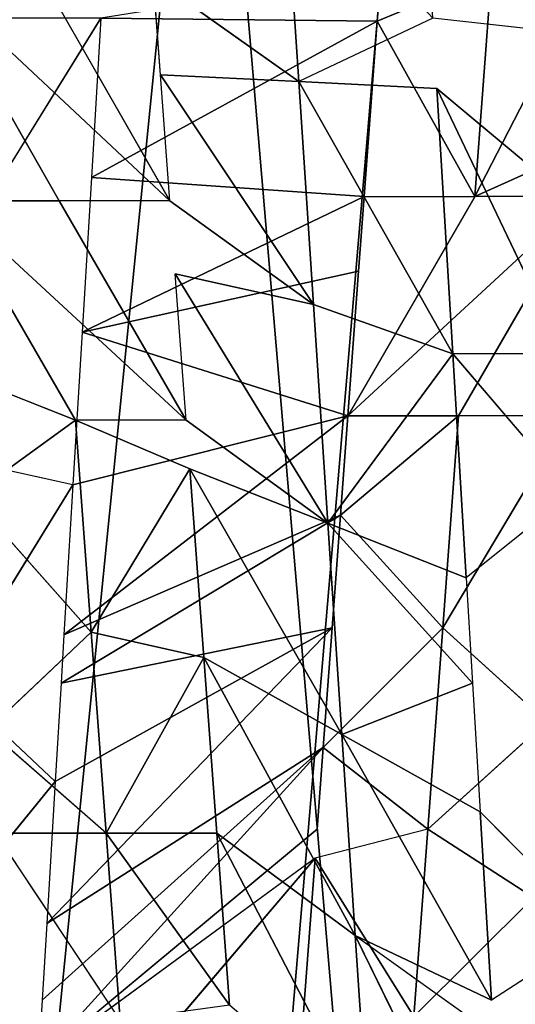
# Model space of a CAD drawing. Extents: x 143 to 263, y -61 to 82.
# Tile 542 of 656: x 247.741 to 248.133, y 71.452 to 72.231. Entities that reach past the tile are written whole.
import ezdxf

# ---------------------------------------------------------------- set-up
doc = ezdxf.new("R2010")
doc.units = 0
doc.header["$LTSCALE"] = 25.4
doc.layers.get('0').update_dxf_attribs({"color": 13, "linetype": 'CONTINUOUS'})

# ---------------------------------------------------------------- blocks, each defined once
blk = doc.blocks.new('ICE-BALL-8126_STL')
at = {"color": 41}
for p, q in [((9.94228, 44.33994, 93.36285), (10.14104, 44.23768, 93.36814)), ((9.94228, 44.33994, 93.36285), (10.14104, 44.23768, 93.36814)), ((10.72233, 44.33512, 96.74419), (10.62786, 44.24197, 96.77907)), ((10.72233, 44.33512, 96.74419), (10.77688, 44.25089, 96.72147)), ((10.10043, 44.3282, 93.36501), (10.14104, 44.23768, 93.36814)), ((10.14104, 44.32518, 93.36814), (10.14104, 44.23768, 93.36814)), ((10.14104, 44.32518, 93.36814), (10.3146, 44.2248, 93.39362)), ((10.26552, 44.30779, 96.86475), (10.05572, 44.20774, 96.88212)), ((10.26552, 44.30779, 96.86475), (10.05572, 44.20774, 96.88212)), ((10.37583, 44.31439, 96.84635), (10.26552, 44.22029, 96.86475)), ((10.26552, 44.30779, 96.86475), (10.26552, 44.22029, 96.86475)), ((10.3146, 44.31229, 93.39362), (10.3146, 44.2248, 93.39362)), ((10.3146, 44.31229, 93.39362), (10.48238, 44.21234, 93.43768)), ((10.37583, 44.31439, 96.84635), (10.44275, 44.2309, 96.83199)), ((10.0098, 44.29249, 96.88289), (10, 44.20441, 96.88291)), ((10.13284, 44.29985, 96.87838), (10.05572, 44.20774, 96.88212)), ((10.55667, 44.29432, 93.46372), (10.48238, 44.21234, 93.43768)), ((10.55667, 44.29432, 93.46372), (10.64157, 44.20052, 93.49876)), ((10.64157, 44.20052, 93.49876), (10.69569, 44.284, 93.52422)), ((10.78988, 44.1895, 93.57479), (10.69569, 44.284, 93.52422)), ((10.96926, 44.2624, 96.62496), (10.72593, 44.14314, 96.53684)), ((10.96926, 44.2624, 96.62496), (10.72593, 44.14314, 96.53684)), ((9.96483, 44.25077, 93.36219), (10.14104, 44.23768, 93.36814)), ((10.00257, 44.16047, 93.3618), (9.96483, 44.25077, 93.36219)), ((9.96483, 44.25077, 93.36219), (10.14104, 44.23768, 93.36814)), ((10.56687, 44.1326, 96.59971), (10.77688, 44.25089, 96.72147)), ((10.56687, 44.1326, 96.59971), (10.77688, 44.25089, 96.72147)), ((10.62786, 44.24197, 96.77907), (10.77688, 44.25089, 96.72147)), ((10.62786, 44.24197, 96.77907), (10.77688, 44.25089, 96.72147)), ((10.72593, 44.14314, 96.53684), (10.80404, 44.25251, 96.70943)), ((10.72593, 44.14314, 96.53684), (10.77688, 44.25089, 96.72147)), ((10.14104, 44.23768, 93.36814), (10.00257, 44.16047, 93.3618)), ((10.14104, 44.23768, 93.36814), (10.00257, 44.16047, 93.3618)), ((10.14104, 44.15018, 93.36814), (10.14104, 44.23768, 93.36814)), ((10.14104, 44.23768, 93.36814), (10.3146, 44.13729, 93.39362)), ((10.5261, 44.23588, 96.8106), (10.62786, 44.24197, 96.77907)), ((10.62786, 44.24197, 96.77907), (10.56687, 44.1326, 96.59971)), ((10.62786, 44.24197, 96.77907), (10.56687, 44.1326, 96.59971)), ((10.26552, 44.22029, 96.86475), (10.44275, 44.2309, 96.83199)), ((10.26552, 44.22029, 96.86475), (10.44275, 44.2309, 96.83199)), ((10.5261, 44.23588, 96.8106), (10.39973, 44.12152, 96.64749)), ((10.5261, 44.23588, 96.8106), (10.39973, 44.12152, 96.64749)), ((10.39973, 44.12152, 96.64749), (10.44275, 44.2309, 96.83199)), ((10.39973, 44.12152, 96.64749), (10.44275, 44.2309, 96.83199)), ((10.44275, 44.2309, 96.83199), (10.5261, 44.23588, 96.8106)), ((10.5261, 44.23588, 96.8106), (10.56687, 44.1326, 96.59971)), ((10.5261, 44.23588, 96.8106), (10.56687, 44.1326, 96.59971)), ((10.3146, 44.2248, 93.39362), (10.48238, 44.21234, 93.43768)), ((10.39324, 44.13146, 93.4118), (10.3146, 44.2248, 93.39362)), ((10.3146, 44.2248, 93.39362), (10.3146, 44.13729, 93.39362)), ((10.3146, 44.2248, 93.39362), (10.48238, 44.21234, 93.43768)), ((10.05031, 44.09837, 96.69275), (10.26552, 44.22029, 96.86475)), ((10.05031, 44.09837, 96.69275), (10.26552, 44.22029, 96.86475)), ((10.05572, 44.20774, 96.88212), (10.26552, 44.22029, 96.86475)), ((10.05572, 44.20774, 96.88212), (10.26552, 44.22029, 96.86475)), ((10.22672, 44.11006, 96.67881), (10.26552, 44.22029, 96.86475)), ((10.22672, 44.11006, 96.67881), (10.26552, 44.22029, 96.86475)), ((10.39973, 44.12152, 96.64749), (10.26552, 44.22029, 96.86475)), ((10.39973, 44.12152, 96.64749), (10.26552, 44.22029, 96.86475)), ((10.05572, 44.20774, 96.88212), (10.05031, 44.09837, 96.69275)), ((10.39324, 44.13146, 93.4118), (10.48238, 44.21234, 93.43768)), ((10.64157, 44.20052, 93.49876), (10.48238, 44.21234, 93.43768)), ((10.64157, 44.20052, 93.49876), (10.48238, 44.21234, 93.43768)), ((10.48238, 44.21234, 93.43768), (10.5772, 44.11779, 93.47166)), ((10, 44.20441, 96.88291), (10.05031, 44.09837, 96.69275)), ((10.64157, 44.20052, 93.49876), (10.5772, 44.11779, 93.47166)), ((10.64157, 44.20052, 93.49876), (10.66464, 44.1113, 93.50931)), ((10.64157, 44.20052, 93.49876), (10.78988, 44.1895, 93.57479)), ((10.64157, 44.20052, 93.49876), (10.78988, 44.1895, 93.57479)), ((10.78988, 44.1895, 93.57479), (10.66464, 44.1113, 93.50931)), ((9.96483, 44.16327, 93.36219), (10.00257, 44.16047, 93.3618)), ((10.00257, 44.16047, 93.3618), (10, 43.94191, 92.98291)), ((10.00257, 44.16047, 93.3618), (10, 43.94191, 92.98291)), ((10.00257, 44.16047, 93.3618), (10.12625, 43.93435, 92.987)), ((10.00257, 44.16047, 93.3618), (10.12625, 43.93435, 92.987)), ((10.00257, 44.16047, 93.3618), (10.14104, 44.15018, 93.36814)), ((10.00257, 44.16047, 93.3618), (10.14104, 44.15018, 93.36814)), ((10.6448, 44.03354, 96.36562), (10.8751, 44.15302, 96.46058)), ((10.6448, 44.03354, 96.36562), (10.8751, 44.15302, 96.46058)), ((10.8751, 44.15302, 96.46058), (10.72593, 44.14314, 96.53684)), ((10.8751, 44.15302, 96.46058), (10.72593, 44.14314, 96.53684)), ((10.14104, 44.15018, 93.36814), (10.12625, 43.93435, 92.987)), ((10.14104, 44.15018, 93.36814), (10.12625, 43.93435, 92.987)), ((10.14104, 44.15018, 93.36814), (10.24856, 43.92704, 92.99882)), ((10.14104, 44.15018, 93.36814), (10.24856, 43.92704, 92.99882)), ((10.14104, 44.15018, 93.36814), (10.20026, 44.14579, 93.37461)), ((10.20026, 44.14579, 93.37461), (10.24856, 43.92704, 92.99882)), ((10.20026, 44.14579, 93.37461), (10.24856, 43.92704, 92.99882)), ((10.20026, 44.14579, 93.37461), (10.3146, 44.13729, 93.39362)), ((10.3146, 44.13729, 93.39362), (10.24856, 43.92704, 92.99882)), ((10.3146, 44.13729, 93.39362), (10.24856, 43.92704, 92.99882)), ((10.3146, 44.13729, 93.39362), (10.3694, 43.91981, 93.01822)), ((10.3146, 44.13729, 93.39362), (10.3694, 43.91981, 93.01822)), ((10.3146, 44.13729, 93.39362), (10.48807, 43.9127, 93.04498)), ((10.3146, 44.13729, 93.39362), (10.48807, 43.9127, 93.04498)), ((10.3146, 44.13729, 93.39362), (10.39324, 44.13146, 93.4118)), ((10.50587, 44.02322, 96.42036), (10.72593, 44.14314, 96.53684)), ((10.50587, 44.02322, 96.42036), (10.72593, 44.14314, 96.53684)), ((10.72593, 44.14314, 96.53684), (10.56687, 44.1326, 96.59971)), ((10.72593, 44.14314, 96.53684), (10.56687, 44.1326, 96.59971)), ((10.6448, 44.03354, 96.36562), (10.72593, 44.14314, 96.53684)), ((10.6448, 44.03354, 96.36562), (10.72593, 44.14314, 96.53684)), ((10.56687, 44.1326, 96.59971), (10.35672, 44.01215, 96.46299)), ((10.56687, 44.1326, 96.59971), (10.35672, 44.01215, 96.46299)), ((10.39324, 44.13146, 93.4118), (10.48807, 43.9127, 93.04498)), ((10.39324, 44.13146, 93.4118), (10.48807, 43.9127, 93.04498)), ((10.39324, 44.13146, 93.4118), (10.5261, 43.91043, 93.05522)), ((10.39324, 44.13146, 93.4118), (10.5261, 43.91043, 93.05522)), ((10.39324, 44.13146, 93.4118), (10.48238, 44.12484, 93.43768)), ((10.39973, 44.12152, 96.64749), (10.56687, 44.1326, 96.59971)), ((10.39973, 44.12152, 96.64749), (10.56687, 44.1326, 96.59971)), ((10.50587, 44.02322, 96.42036), (10.56687, 44.1326, 96.59971)), ((10.50587, 44.02322, 96.42036), (10.56687, 44.1326, 96.59971)), ((10.39973, 44.12152, 96.64749), (10.22672, 44.11006, 96.67881)), ((10.39973, 44.12152, 96.64749), (10.22672, 44.11006, 96.67881)), ((10.31818, 44.00928, 96.47147), (10.39973, 44.12152, 96.64749)), ((10.39973, 44.12152, 96.64749), (10.35672, 44.01215, 96.46299)), ((10.48238, 44.12484, 93.43768), (10.5261, 43.91043, 93.05522)), ((10.48238, 44.12484, 93.43768), (10.5261, 43.91043, 93.05522)), ((10.48238, 44.12484, 93.43768), (10.60394, 43.90577, 93.0788)), ((10.48238, 44.12484, 93.43768), (10.60394, 43.90577, 93.0788)), ((10.48238, 44.12484, 93.43768), (10.7164, 43.89904, 93.11928)), ((10.48238, 44.12484, 93.43768), (10.7164, 43.89904, 93.11928)), ((10.48238, 44.12484, 93.43768), (10.5772, 44.11779, 93.47166)), ((10.5772, 44.11779, 93.47166), (10.7164, 43.89904, 93.11928)), ((10.5772, 44.11779, 93.47166), (10.7164, 43.89904, 93.11928)), ((10.5772, 44.11779, 93.47166), (10.77688, 43.89543, 93.14435)), ((10.5772, 44.11779, 93.47166), (10.77688, 43.89543, 93.14435)), ((10.5772, 44.11779, 93.47166), (10.64157, 44.11301, 93.49876)), ((10.0449, 43.98899, 96.50338), (10.22672, 44.11006, 96.67881)), ((10.0449, 43.98899, 96.50338), (10.22672, 44.11006, 96.67881)), ((10.22672, 44.11006, 96.67881), (10.05031, 44.09837, 96.69275)), ((10.22672, 44.11006, 96.67881), (10.05031, 44.09837, 96.69275)), ((10.14471, 43.9964, 96.49734), (10.22672, 44.11006, 96.67881)), ((10.22672, 44.11006, 96.67881), (10.20233, 44.00068, 96.49094)), ((10.64157, 44.11301, 93.49876), (10.82492, 43.89255, 93.16599)), ((10.66464, 44.1113, 93.50931), (10.82492, 43.89255, 93.16599)), ((10.66464, 44.1113, 93.50931), (10.92904, 43.88633, 93.21844)), ((10.66464, 44.1113, 93.50931), (10.92904, 43.88633, 93.21844)), ((10.66464, 44.1113, 93.50931), (10.78988, 44.102, 93.57479)), ((9.87313, 44.08662, 96.68889), (10.05031, 44.09837, 96.69275)), ((9.87313, 44.08662, 96.68889), (10.05031, 44.09837, 96.69275)), ((10.05031, 44.09837, 96.69275), (9.96852, 43.98332, 96.50371)), ((10.05031, 44.09837, 96.69275), (9.96852, 43.98332, 96.50371)), ((10.0449, 43.98899, 96.50338), (10.05031, 44.09837, 96.69275)), ((10.0449, 43.98899, 96.50338), (10.05031, 44.09837, 96.69275)), ((10.78093, 44.04365, 96.2962), (10.6448, 44.03354, 96.36562)), ((10.6448, 43.94604, 96.36562), (10.78093, 44.04365, 96.2962)), ((10.6448, 43.94604, 96.36562), (10.78093, 44.04365, 96.2962)), ((10.78093, 44.04365, 96.2962), (10.6448, 44.03354, 96.36562)), ((10.6448, 44.03354, 96.36562), (10.50587, 44.02322, 96.42036)), ((10.6448, 44.03354, 96.36562), (10.50587, 44.02322, 96.42036)), ((10.6448, 44.03354, 96.36562), (10.6448, 43.94604, 96.36562)), ((10.6448, 44.03354, 96.36562), (10.6448, 43.94604, 96.36562)), ((10.50587, 44.02322, 96.42036), (10.35672, 44.01215, 96.46299)), ((10.50587, 44.02322, 96.42036), (10.35672, 44.01215, 96.46299)), ((10.50587, 44.02322, 96.42036), (10.48581, 43.93423, 96.42703)), ((10.50587, 44.02322, 96.42036), (10.48581, 43.93423, 96.42703)), ((10.50587, 44.02322, 96.42036), (10.6448, 43.94604, 96.36562)), ((10.50587, 44.02322, 96.42036), (10.6448, 43.94604, 96.36562)), ((10.35672, 44.01215, 96.46299), (10.31818, 43.92178, 96.47147)), ((10.35672, 44.01215, 96.46299), (10.48581, 43.93423, 96.42703)), ((10.35672, 44.01215, 96.46299), (10.48581, 43.93423, 96.42703)), ((10.31818, 44.00928, 96.47147), (10.14471, 43.9089, 96.49734)), ((10.31818, 44.00928, 96.47147), (10.20233, 44.00068, 96.49094)), ((10.31818, 44.00928, 96.47147), (10.31818, 43.92178, 96.47147)), ((10.14471, 43.9964, 96.49734), (9.96852, 43.89582, 96.50371)), ((10.14471, 43.9964, 96.49734), (10.0449, 43.98899, 96.50338)), ((10.14471, 43.9964, 96.49734), (10.14471, 43.9089, 96.49734)), ((10.0449, 43.98899, 96.50338), (9.96852, 43.98332, 96.50371)), ((10.79286, 43.95704, 96.28929), (10.6448, 43.85854, 96.36562)), ((10.79286, 43.95704, 96.28929), (10.6448, 43.94604, 96.36562)), ((10.79286, 43.95704, 96.28929), (10.6448, 43.94604, 96.36562)), ((10, 43.94191, 92.98291), (10.15637, 43.84505, 92.98919)), ((10, 43.94191, 92.98291), (10.12625, 43.93435, 92.987)), ((10.48581, 43.93423, 96.42703), (10.6448, 43.94604, 96.36562)), ((10.48581, 43.93423, 96.42703), (10.6448, 43.94604, 96.36562)), ((10.6448, 43.94604, 96.36562), (10.56317, 43.85248, 96.39962)), ((10.6448, 43.94604, 96.36562), (10.6448, 43.85854, 96.36562)), ((10.12625, 43.93435, 92.987), (10.24856, 43.92704, 92.99882)), ((10.48581, 43.93423, 96.42703), (10.31818, 43.92178, 96.47147)), ((10.48581, 43.93423, 96.42703), (10.31818, 43.92178, 96.47147)), ((10.48581, 43.93423, 96.42703), (10.37836, 43.83875, 96.45779)), ((10.48581, 43.93423, 96.42703), (10.56317, 43.85248, 96.39962)), ((10.24856, 43.92704, 92.99882), (10.3694, 43.91981, 93.01822)), ((10.14471, 43.8214, 96.49734), (10.31818, 43.92178, 96.47147)), ((10.14471, 43.8214, 96.49734), (10.31818, 43.92178, 96.47147)), ((10.28243, 43.83163, 96.47843), (10.31818, 43.92178, 96.47147)), ((10.31818, 43.92178, 96.47147), (10.37836, 43.83875, 96.45779)), ((10.3694, 43.91981, 93.01822), (10.35019, 43.83345, 93.01461)), ((10.3694, 43.91981, 93.01822), (10.5261, 43.82293, 93.05522)), ((10.3694, 43.91981, 93.01822), (10.48807, 43.9127, 93.04498)), ((10.48807, 43.9127, 93.04498), (10.5261, 43.91043, 93.05522)), ((9.96852, 43.80832, 96.50371), (10.14471, 43.9089, 96.49734)), ((10.14471, 43.9089, 96.49734), (10.14471, 43.8214, 96.49734)), ((10.5261, 43.91043, 93.05522), (10.60394, 43.90577, 93.0788)), ((10.60394, 43.90577, 93.0788), (10.5261, 43.82293, 93.05522)), ((10.60394, 43.90577, 93.0788), (10.71961, 43.81136, 93.12054)), ((10.60394, 43.90577, 93.0788), (10.7164, 43.89904, 93.11928)), ((10.7164, 43.89904, 93.11928), (10.77688, 43.89543, 93.14435)), ((10.77688, 43.89543, 93.14435), (10.82492, 43.89255, 93.16599))]:
    blk.add_line(p, q, dxfattribs=at)
mesh = blk.add_polyface(dxfattribs=at)
corners = [(21.2, 45.01358, 80.03829), (0, 43.20555, 75.32821), (21.2, 43.20555, 75.32821), (0, 45.01358, 80.03829)]
mesh.append_faces([[corners[k] for k in face] for face in [(0, 1, 2), (1, 0, 3)]], dxfattribs={"vtx0": -1, "color": 41})
mesh = blk.add_polyface(dxfattribs=at)
corners = [(21.2, 43.20555, 114.53761), (0, 45.01358, 109.82753), (21.2, 45.01358, 109.82753), (0, 43.20555, 114.53761)]
mesh.append_faces([[corners[k] for k in face] for face in [(0, 1, 2), (1, 0, 3)]], dxfattribs={"vtx0": -1, "color": 41})
mesh = blk.add_polyface(dxfattribs=at)
corners = [(0, 42.68692, 119.56032), (23, 44.9885, 114.9556), (0, 44.9885, 114.9556), (23, 42.68692, 119.56032)]
mesh.append_faces([[corners[k] for k in face] for face in [(0, 1, 2), (1, 0, 3)]], dxfattribs={"vtx0": -1, "color": 41})
mesh = blk.add_polyface(dxfattribs=at)
corners = [(0, 44.9885, 74.91022), (23, 42.68692, 70.3055), (0, 42.68692, 70.3055), (23, 44.9885, 74.91022)]
mesh.append_faces([[corners[k] for k in face] for face in [(0, 1, 2), (1, 0, 3)]], dxfattribs={"vtx0": -1, "color": 41})
mesh = blk.add_polyface(dxfattribs=at)
corners = [(10.14104, 44.23768, 93.36814), (9.94228, 44.33994, 93.36285), (9.96483, 44.25077, 93.36219)]
mesh.append_faces([[corners[k] for k in face] for face in [(0, 1, 2)]], dxfattribs={"color": 41})
mesh = blk.add_polyface(dxfattribs=at)
corners = [(10.14104, 44.23768, 93.36814), (10.10043, 44.3282, 93.36501), (9.94228, 44.33994, 93.36285)]
mesh.append_faces([[corners[k] for k in face] for face in [(0, 1, 2)]], dxfattribs={"color": 41})
mesh = blk.add_polyface(dxfattribs=at)
corners = [(10.77688, 44.25089, 96.72147), (10.62786, 44.24197, 96.77907), (10.72233, 44.33512, 96.74419)]
mesh.append_faces([[corners[k] for k in face] for face in [(0, 1, 2)]], dxfattribs={"color": 41})
mesh = blk.add_polyface(dxfattribs=at)
corners = [(10.3146, 44.13729, 93.39362), (10.14104, 44.32518, 93.36814), (10.14104, 44.23768, 93.36814), (10.3146, 44.2248, 93.39362)]
mesh.append_faces([[corners[k] for k in face] for face in [(0, 1, 2), (1, 0, 3)]], dxfattribs={"vtx0": -1, "color": 41})
mesh = blk.add_polyface(dxfattribs=at)
corners = [(10.26552, 44.30779, 96.86475), (10.26552, 44.22029, 96.86475), (10.05572, 44.20774, 96.88212)]
mesh.append_faces([[corners[k] for k in face] for face in [(0, 1, 2)]], dxfattribs={"color": 41})
mesh = blk.add_polyface(dxfattribs=at)
corners = [(10.26552, 44.30779, 96.86475), (10.05572, 44.20774, 96.88212), (10.13284, 44.29985, 96.87838)]
mesh.append_faces([[corners[k] for k in face] for face in [(0, 1, 2)]], dxfattribs={"color": 41})
mesh = blk.add_polyface(dxfattribs=at)
corners = [(10.44275, 44.2309, 96.83199), (10.26552, 44.22029, 96.86475), (10.37583, 44.31439, 96.84635)]
mesh.append_faces([[corners[k] for k in face] for face in [(0, 1, 2)]], dxfattribs={"color": 41})
mesh = blk.add_polyface(dxfattribs=at)
corners = [(10.48238, 44.21234, 93.43768), (10.3146, 44.31229, 93.39362), (10.3146, 44.2248, 93.39362)]
mesh.append_faces([[corners[k] for k in face] for face in [(0, 1, 2)]], dxfattribs={"color": 41})
mesh = blk.add_polyface(dxfattribs=at)
corners = [(10.0098, 44.29249, 96.88289), (10, 44.20441, 96.88291), (9.85948, 44.196, 96.87784)]
mesh.append_faces([[corners[k] for k in face] for face in [(0, 1, 2)]], dxfattribs={"color": 41})
mesh = blk.add_polyface(dxfattribs=at)
corners = [(10.64157, 44.20052, 93.49876), (10.55667, 44.29432, 93.46372), (10.48238, 44.21234, 93.43768)]
mesh.append_faces([[corners[k] for k in face] for face in [(0, 1, 2)]], dxfattribs={"color": 41})
mesh = blk.add_polyface(dxfattribs=at)
corners = [(10.78988, 44.1895, 93.57479), (10.69569, 44.284, 93.52422), (10.64157, 44.20052, 93.49876)]
mesh.append_faces([[corners[k] for k in face] for face in [(0, 1, 2)]], dxfattribs={"color": 41})
mesh = blk.add_polyface(dxfattribs=at)
corners = [(10.96926, 44.2624, 96.62496), (10.8751, 44.15302, 96.46058), (10.72593, 44.14314, 96.53684)]
mesh.append_faces([[corners[k] for k in face] for face in [(0, 1, 2)]], dxfattribs={"color": 41})
mesh = blk.add_polyface(dxfattribs=at)
corners = [(10.80404, 44.25251, 96.70943), (10.96926, 44.2624, 96.62496), (10.72593, 44.14314, 96.53684)]
mesh.append_faces([[corners[k] for k in face] for face in [(0, 1, 2)]], dxfattribs={"color": 41})
mesh = blk.add_polyface(dxfattribs=at)
corners = [(10.14104, 44.23768, 93.36814), (9.96483, 44.25077, 93.36219), (10.00257, 44.16047, 93.3618)]
mesh.append_faces([[corners[k] for k in face] for face in [(0, 1, 2)]], dxfattribs={"color": 41})
mesh = blk.add_polyface(dxfattribs=at)
corners = [(10.62786, 44.24197, 96.77907), (10.77688, 44.25089, 96.72147), (10.56687, 44.1326, 96.59971)]
mesh.append_faces([[corners[k] for k in face] for face in [(0, 1, 2)]], dxfattribs={"color": 41})
mesh = blk.add_polyface(dxfattribs=at)
corners = [(10.77688, 44.25089, 96.72147), (10.72593, 44.14314, 96.53684), (10.56687, 44.1326, 96.59971)]
mesh.append_faces([[corners[k] for k in face] for face in [(0, 1, 2)]], dxfattribs={"color": 41})
mesh = blk.add_polyface(dxfattribs=at)
corners = [(10.14104, 44.23768, 93.36814), (10.00257, 44.16047, 93.3618), (10.14104, 44.15018, 93.36814)]
mesh.append_faces([[corners[k] for k in face] for face in [(0, 1, 2)]], dxfattribs={"color": 41})
mesh = blk.add_polyface(dxfattribs=at)
corners = [(10.5261, 44.23588, 96.8106), (10.62786, 44.24197, 96.77907), (10.56687, 44.1326, 96.59971)]
mesh.append_faces([[corners[k] for k in face] for face in [(0, 1, 2)]], dxfattribs={"color": 41})
mesh = blk.add_polyface(dxfattribs=at)
corners = [(10.26552, 44.22029, 96.86475), (10.44275, 44.2309, 96.83199), (10.39973, 44.12152, 96.64749)]
mesh.append_faces([[corners[k] for k in face] for face in [(0, 1, 2)]], dxfattribs={"color": 41})
mesh = blk.add_polyface(dxfattribs=at)
corners = [(10.5261, 44.23588, 96.8106), (10.56687, 44.1326, 96.59971), (10.39973, 44.12152, 96.64749)]
mesh.append_faces([[corners[k] for k in face] for face in [(0, 1, 2)]], dxfattribs={"color": 41})
mesh = blk.add_polyface(dxfattribs=at)
corners = [(10.44275, 44.2309, 96.83199), (10.5261, 44.23588, 96.8106), (10.39973, 44.12152, 96.64749)]
mesh.append_faces([[corners[k] for k in face] for face in [(0, 1, 2)]], dxfattribs={"color": 41})
mesh = blk.add_polyface(dxfattribs=at)
corners = [(10.48238, 44.21234, 93.43768), (10.3146, 44.2248, 93.39362), (10.39324, 44.13146, 93.4118)]
mesh.append_faces([[corners[k] for k in face] for face in [(0, 1, 2)]], dxfattribs={"color": 41})
mesh = blk.add_polyface(dxfattribs=at)
corners = [(10.05572, 44.20774, 96.88212), (10.26552, 44.22029, 96.86475), (10.05031, 44.09837, 96.69275)]
mesh.append_faces([[corners[k] for k in face] for face in [(0, 1, 2)]], dxfattribs={"color": 41})
mesh = blk.add_polyface(dxfattribs=at)
corners = [(10.26552, 44.22029, 96.86475), (10.22672, 44.11006, 96.67881), (10.05031, 44.09837, 96.69275)]
mesh.append_faces([[corners[k] for k in face] for face in [(0, 1, 2)]], dxfattribs={"color": 41})
mesh = blk.add_polyface(dxfattribs=at)
corners = [(10.26552, 44.22029, 96.86475), (10.39973, 44.12152, 96.64749), (10.22672, 44.11006, 96.67881)]
mesh.append_faces([[corners[k] for k in face] for face in [(0, 1, 2)]], dxfattribs={"color": 41})
mesh = blk.add_polyface(dxfattribs=at)
corners = [(10.64157, 44.20052, 93.49876), (10.48238, 44.21234, 93.43768), (10.5772, 44.11779, 93.47166)]
mesh.append_faces([[corners[k] for k in face] for face in [(0, 1, 2)]], dxfattribs={"color": 41})
mesh = blk.add_polyface(dxfattribs=at)
corners = [(10, 44.20441, 96.88291), (10.05031, 44.09837, 96.69275), (9.87313, 44.08662, 96.68889)]
mesh.append_faces([[corners[k] for k in face] for face in [(0, 1, 2)]], dxfattribs={"color": 41})
mesh = blk.add_polyface(dxfattribs=at)
corners = [(10.78988, 44.1895, 93.57479), (10.64157, 44.20052, 93.49876), (10.66464, 44.1113, 93.50931)]
mesh.append_faces([[corners[k] for k in face] for face in [(0, 1, 2)]], dxfattribs={"color": 41})
mesh = blk.add_polyface(dxfattribs=at)
corners = [(9.96483, 44.16327, 93.36219), (10, 43.94191, 92.98291), (10.00257, 44.16047, 93.3618)]
mesh.append_faces([[corners[k] for k in face] for face in [(0, 1, 2)]], dxfattribs={"color": 41})
mesh = blk.add_polyface(dxfattribs=at)
corners = [(10.00257, 44.16047, 93.3618), (10, 43.94191, 92.98291), (10.12625, 43.93435, 92.987)]
mesh.append_faces([[corners[k] for k in face] for face in [(0, 1, 2)]], dxfattribs={"color": 41})
mesh = blk.add_polyface(dxfattribs=at)
corners = [(10.14104, 44.15018, 93.36814), (10.00257, 44.16047, 93.3618), (10.12625, 43.93435, 92.987)]
mesh.append_faces([[corners[k] for k in face] for face in [(0, 1, 2)]], dxfattribs={"color": 41})
mesh = blk.add_polyface(dxfattribs=at)
corners = [(10.72593, 44.14314, 96.53684), (10.8751, 44.15302, 96.46058), (10.6448, 44.03354, 96.36562)]
mesh.append_faces([[corners[k] for k in face] for face in [(0, 1, 2)]], dxfattribs={"color": 41})
mesh = blk.add_polyface(dxfattribs=at)
corners = [(10.8751, 44.15302, 96.46058), (10.78093, 44.04365, 96.2962), (10.6448, 44.03354, 96.36562)]
mesh.append_faces([[corners[k] for k in face] for face in [(0, 1, 2)]], dxfattribs={"color": 41})
mesh = blk.add_polyface(dxfattribs=at)
corners = [(10.14104, 44.15018, 93.36814), (10.12625, 43.93435, 92.987), (10.24856, 43.92704, 92.99882)]
mesh.append_faces([[corners[k] for k in face] for face in [(0, 1, 2)]], dxfattribs={"color": 41})
mesh = blk.add_polyface(dxfattribs=at)
corners = [(10.20026, 44.14579, 93.37461), (10.14104, 44.15018, 93.36814), (10.24856, 43.92704, 92.99882)]
mesh.append_faces([[corners[k] for k in face] for face in [(0, 1, 2)]], dxfattribs={"color": 41})
mesh = blk.add_polyface(dxfattribs=at)
corners = [(10.3146, 44.13729, 93.39362), (10.20026, 44.14579, 93.37461), (10.24856, 43.92704, 92.99882)]
mesh.append_faces([[corners[k] for k in face] for face in [(0, 1, 2)]], dxfattribs={"color": 41})
mesh = blk.add_polyface(dxfattribs=at)
corners = [(10.3146, 44.13729, 93.39362), (10.24856, 43.92704, 92.99882), (10.3694, 43.91981, 93.01822)]
mesh.append_faces([[corners[k] for k in face] for face in [(0, 1, 2)]], dxfattribs={"color": 41})
mesh = blk.add_polyface(dxfattribs=at)
corners = [(10.3146, 44.13729, 93.39362), (10.3694, 43.91981, 93.01822), (10.48807, 43.9127, 93.04498)]
mesh.append_faces([[corners[k] for k in face] for face in [(0, 1, 2)]], dxfattribs={"color": 41})
mesh = blk.add_polyface(dxfattribs=at)
corners = [(10.39324, 44.13146, 93.4118), (10.3146, 44.13729, 93.39362), (10.48807, 43.9127, 93.04498)]
mesh.append_faces([[corners[k] for k in face] for face in [(0, 1, 2)]], dxfattribs={"color": 41})
mesh = blk.add_polyface(dxfattribs=at)
corners = [(10.56687, 44.1326, 96.59971), (10.72593, 44.14314, 96.53684), (10.50587, 44.02322, 96.42036)]
mesh.append_faces([[corners[k] for k in face] for face in [(0, 1, 2)]], dxfattribs={"color": 41})
mesh = blk.add_polyface(dxfattribs=at)
corners = [(10.72593, 44.14314, 96.53684), (10.6448, 44.03354, 96.36562), (10.50587, 44.02322, 96.42036)]
mesh.append_faces([[corners[k] for k in face] for face in [(0, 1, 2)]], dxfattribs={"color": 41})
mesh = blk.add_polyface(dxfattribs=at)
corners = [(10.56687, 44.1326, 96.59971), (10.50587, 44.02322, 96.42036), (10.35672, 44.01215, 96.46299)]
mesh.append_faces([[corners[k] for k in face] for face in [(0, 1, 2)]], dxfattribs={"color": 41})
mesh = blk.add_polyface(dxfattribs=at)
corners = [(10.39973, 44.12152, 96.64749), (10.56687, 44.1326, 96.59971), (10.35672, 44.01215, 96.46299)]
mesh.append_faces([[corners[k] for k in face] for face in [(0, 1, 2)]], dxfattribs={"color": 41})
mesh = blk.add_polyface(dxfattribs=at)
corners = [(10.39324, 44.13146, 93.4118), (10.48807, 43.9127, 93.04498), (10.5261, 43.91043, 93.05522)]
mesh.append_faces([[corners[k] for k in face] for face in [(0, 1, 2)]], dxfattribs={"color": 41})
mesh = blk.add_polyface(dxfattribs=at)
corners = [(10.48238, 44.12484, 93.43768), (10.39324, 44.13146, 93.4118), (10.5261, 43.91043, 93.05522)]
mesh.append_faces([[corners[k] for k in face] for face in [(0, 1, 2)]], dxfattribs={"color": 41})
mesh = blk.add_polyface(dxfattribs=at)
corners = [(10.20233, 44.00068, 96.49094), (10.39973, 44.12152, 96.64749), (10.31818, 44.00928, 96.47147), (10.22672, 44.11006, 96.67881)]
mesh.append_faces([[corners[k] for k in face] for face in [(0, 1, 2), (1, 0, 3)]], dxfattribs={"vtx0": -1, "color": 41})
mesh = blk.add_polyface(dxfattribs=at)
corners = [(10.48238, 44.12484, 93.43768), (10.5261, 43.91043, 93.05522), (10.60394, 43.90577, 93.0788)]
mesh.append_faces([[corners[k] for k in face] for face in [(0, 1, 2)]], dxfattribs={"color": 41})
mesh = blk.add_polyface(dxfattribs=at)
corners = [(10.48238, 44.12484, 93.43768), (10.60394, 43.90577, 93.0788), (10.7164, 43.89904, 93.11928)]
mesh.append_faces([[corners[k] for k in face] for face in [(0, 1, 2)]], dxfattribs={"color": 41})
mesh = blk.add_polyface(dxfattribs=at)
corners = [(10.5772, 44.11779, 93.47166), (10.48238, 44.12484, 93.43768), (10.7164, 43.89904, 93.11928)]
mesh.append_faces([[corners[k] for k in face] for face in [(0, 1, 2)]], dxfattribs={"color": 41})
mesh = blk.add_polyface(dxfattribs=at)
corners = [(10.5772, 44.11779, 93.47166), (10.7164, 43.89904, 93.11928), (10.77688, 43.89543, 93.14435)]
mesh.append_faces([[corners[k] for k in face] for face in [(0, 1, 2)]], dxfattribs={"color": 41})
mesh = blk.add_polyface(dxfattribs=at)
corners = [(10.82492, 43.89255, 93.16599), (10.5772, 44.11779, 93.47166), (10.77688, 43.89543, 93.14435), (10.64157, 44.11301, 93.49876)]
mesh.append_faces([[corners[k] for k in face] for face in [(0, 1, 2), (1, 0, 3)]], dxfattribs={"vtx0": -1, "color": 41})
mesh = blk.add_polyface(dxfattribs=at)
corners = [(10.05031, 44.09837, 96.69275), (10.22672, 44.11006, 96.67881), (10.0449, 43.98899, 96.50338)]
mesh.append_faces([[corners[k] for k in face] for face in [(0, 1, 2)]], dxfattribs={"color": 41})
mesh = blk.add_polyface(dxfattribs=at)
corners = [(10.22672, 44.11006, 96.67881), (10.14471, 43.9964, 96.49734), (10.0449, 43.98899, 96.50338)]
mesh.append_faces([[corners[k] for k in face] for face in [(0, 1, 2)]], dxfattribs={"color": 41})
mesh = blk.add_polyface(dxfattribs=at)
corners = [(10.66464, 44.1113, 93.50931), (10.82492, 43.89255, 93.16599), (10.92904, 43.88633, 93.21844)]
mesh.append_faces([[corners[k] for k in face] for face in [(0, 1, 2)]], dxfattribs={"color": 41})
mesh = blk.add_polyface(dxfattribs=at)
corners = [(10.78988, 44.102, 93.57479), (10.66464, 44.1113, 93.50931), (10.92904, 43.88633, 93.21844)]
mesh.append_faces([[corners[k] for k in face] for face in [(0, 1, 2)]], dxfattribs={"color": 41})
mesh = blk.add_polyface(dxfattribs=at)
corners = [(10.05031, 44.09837, 96.69275), (9.96852, 43.98332, 96.50371), (9.87313, 44.08662, 96.68889)]
mesh.append_faces([[corners[k] for k in face] for face in [(0, 1, 2)]], dxfattribs={"color": 41})
mesh = blk.add_polyface(dxfattribs=at)
corners = [(10.05031, 44.09837, 96.69275), (10.0449, 43.98899, 96.50338), (9.96852, 43.98332, 96.50371)]
mesh.append_faces([[corners[k] for k in face] for face in [(0, 1, 2)]], dxfattribs={"color": 41})
mesh = blk.add_polyface(dxfattribs=at)
corners = [(10.78093, 44.04365, 96.2962), (10.6448, 43.94604, 96.36562), (10.6448, 44.03354, 96.36562)]
mesh.append_faces([[corners[k] for k in face] for face in [(0, 1, 2)]], dxfattribs={"color": 41})
mesh = blk.add_polyface(dxfattribs=at)
corners = [(10.79286, 43.95704, 96.28929), (10.6448, 43.94604, 96.36562), (10.78093, 44.04365, 96.2962)]
mesh.append_faces([[corners[k] for k in face] for face in [(0, 1, 2)]], dxfattribs={"color": 41})
mesh = blk.add_polyface(dxfattribs=at)
corners = [(10.6448, 43.94604, 96.36562), (10.50587, 44.02322, 96.42036), (10.6448, 44.03354, 96.36562)]
mesh.append_faces([[corners[k] for k in face] for face in [(0, 1, 2)]], dxfattribs={"color": 41})
mesh = blk.add_polyface(dxfattribs=at)
corners = [(10.50587, 44.02322, 96.42036), (10.48581, 43.93423, 96.42703), (10.35672, 44.01215, 96.46299)]
mesh.append_faces([[corners[k] for k in face] for face in [(0, 1, 2)]], dxfattribs={"color": 41})
mesh = blk.add_polyface(dxfattribs=at)
corners = [(10.6448, 43.94604, 96.36562), (10.48581, 43.93423, 96.42703), (10.50587, 44.02322, 96.42036)]
mesh.append_faces([[corners[k] for k in face] for face in [(0, 1, 2)]], dxfattribs={"color": 41})
mesh = blk.add_polyface(dxfattribs=at)
corners = [(10.48581, 43.93423, 96.42703), (10.31818, 43.92178, 96.47147), (10.35672, 44.01215, 96.46299)]
mesh.append_faces([[corners[k] for k in face] for face in [(0, 1, 2)]], dxfattribs={"color": 41})
mesh = blk.add_polyface(dxfattribs=at)
corners = [(10.31818, 44.00928, 96.47147), (10.14471, 43.8214, 96.49734), (10.14471, 43.9089, 96.49734), (10.31818, 43.92178, 96.47147)]
mesh.append_faces([[corners[k] for k in face] for face in [(0, 1, 2), (1, 0, 3)]], dxfattribs={"vtx0": -1, "color": 41})
mesh = blk.add_polyface(dxfattribs=at)
corners = [(10.14471, 43.9964, 96.49734), (9.96852, 43.80832, 96.50371), (9.96852, 43.89582, 96.50371), (10.14471, 43.9089, 96.49734)]
mesh.append_faces([[corners[k] for k in face] for face in [(0, 1, 2), (1, 0, 3)]], dxfattribs={"vtx0": -1, "color": 41})
mesh = blk.add_polyface(dxfattribs=at)
corners = [(10.79286, 43.95704, 96.28929), (10.6448, 43.85854, 96.36562), (10.6448, 43.94604, 96.36562)]
mesh.append_faces([[corners[k] for k in face] for face in [(0, 1, 2)]], dxfattribs={"color": 41})
mesh = blk.add_polyface(dxfattribs=at)
corners = [(10.15637, 43.84505, 92.98919), (10, 43.94191, 92.98291), (10, 43.85441, 92.98291)]
mesh.append_faces([[corners[k] for k in face] for face in [(0, 1, 2)]], dxfattribs={"color": 41})
mesh = blk.add_polyface(dxfattribs=at)
corners = [(10.6448, 43.94604, 96.36562), (10.56317, 43.85248, 96.39962), (10.48581, 43.93423, 96.42703)]
mesh.append_faces([[corners[k] for k in face] for face in [(0, 1, 2)]], dxfattribs={"color": 41})
mesh = blk.add_polyface(dxfattribs=at)
corners = [(10.48581, 43.93423, 96.42703), (10.37836, 43.83875, 96.45779), (10.31818, 43.92178, 96.47147)]
mesh.append_faces([[corners[k] for k in face] for face in [(0, 1, 2)]], dxfattribs={"color": 41})
mesh = blk.add_polyface(dxfattribs=at)
corners = [(10.31818, 43.92178, 96.47147), (10.28243, 43.83163, 96.47843), (10.14471, 43.8214, 96.49734)]
mesh.append_faces([[corners[k] for k in face] for face in [(0, 1, 2)]], dxfattribs={"color": 41})
mesh = blk.add_polyface(dxfattribs=at)
corners = [(10.5261, 43.82293, 93.05522), (10.3694, 43.91981, 93.01822), (10.35019, 43.83345, 93.01461)]
mesh.append_faces([[corners[k] for k in face] for face in [(0, 1, 2)]], dxfattribs={"color": 41})
mesh = blk.add_polyface(dxfattribs=at)
corners = [(10.71961, 43.81136, 93.12054), (10.60394, 43.90577, 93.0788), (10.5261, 43.82293, 93.05522)]
mesh.append_faces([[corners[k] for k in face] for face in [(0, 1, 2)]], dxfattribs={"color": 41})

msp = doc.modelspace()

# ---------------------------------------------------------------- block references
at = {"color": 0, "rotation": 270}
msp.add_blockref('ICE-BALL-8126_STL', (203.86356, 82.23263), dxfattribs=at)

doc.saveas('drawing.dxf')
